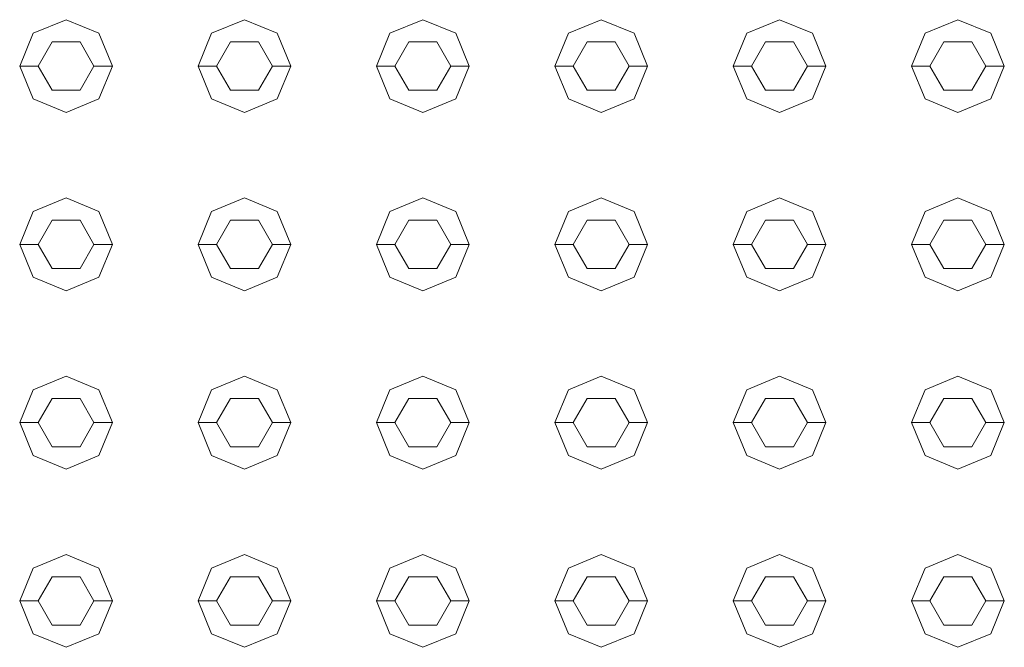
# Model space of a CAD drawing. Header units: millimetres. Extents: x 321 to 585, y -277 to 9.
# Tile 890 of 1056: x 350.289 to 350.819, y -15.478 to -15.14. Entities that reach past the tile are written whole.
import ezdxf

# ---------------------------------------------------------------- set-up
doc = ezdxf.new("R2010")
doc.units = ezdxf.units.MM
doc.header["$MEASUREMENT"] = 0
doc.layers.add('IFC-Elemento construtivo genérico-Contorno', color=253, linetype='Continuous', lineweight=5)

msp = doc.modelspace()

# ---------------------------------------------------------------- linework, layer by layer
at = {"layer": 'IFC-Elemento construtivo genérico-Contorno', "lineweight": 5}
for p, q in [((350.29653, -15.14768), (350.31421, -15.14035)), ((350.29653, -15.14768), (350.31421, -15.14035)), ((350.31421, -15.14035), (350.33189, -15.14768)), ((350.31421, -15.14035), (350.33189, -15.14768)), ((350.39254, -15.14768), (350.41021, -15.14035)), ((350.39254, -15.14768), (350.41021, -15.14035)), ((350.41021, -15.14035), (350.42789, -15.14768)), ((350.41021, -15.14035), (350.42789, -15.14768)), ((350.48853, -15.14768), (350.50621, -15.14035)), ((350.48853, -15.14768), (350.50621, -15.14035)), ((350.50621, -15.14035), (350.52389, -15.14768)), ((350.50621, -15.14035), (350.52389, -15.14768)), ((350.58454, -15.14768), (350.60221, -15.14035)), ((350.58454, -15.14768), (350.60221, -15.14035)), ((350.60221, -15.14035), (350.61989, -15.14768)), ((350.60221, -15.14035), (350.61989, -15.14768)), ((350.68054, -15.14768), (350.69821, -15.14035)), ((350.68054, -15.14768), (350.69821, -15.14035)), ((350.69821, -15.14035), (350.71589, -15.14768)), ((350.69821, -15.14035), (350.71589, -15.14768)), ((350.77653, -15.14768), (350.79421, -15.14035)), ((350.77653, -15.14768), (350.79421, -15.14035)), ((350.79421, -15.14035), (350.81189, -15.14768)), ((350.79421, -15.14035), (350.81189, -15.14768)), ((350.28921, -15.16535), (350.29653, -15.14768)), ((350.28921, -15.16535), (350.29653, -15.14768)), ((350.29921, -15.16535), (350.30671, -15.15237)), ((350.29921, -15.16535), (350.30671, -15.15237)), ((350.30671, -15.15237), (350.32171, -15.15237)), ((350.30671, -15.15237), (350.32171, -15.15237)), ((350.32171, -15.15237), (350.32921, -15.16535)), ((350.32171, -15.15237), (350.32921, -15.16535)), ((350.33189, -15.14768), (350.33921, -15.16535)), ((350.33189, -15.14768), (350.33921, -15.16535)), ((350.38521, -15.16535), (350.39254, -15.14768)), ((350.38521, -15.16535), (350.39254, -15.14768)), ((350.39521, -15.16535), (350.40271, -15.15237)), ((350.39521, -15.16535), (350.40271, -15.15237)), ((350.40271, -15.15237), (350.41771, -15.15237)), ((350.40271, -15.15237), (350.41771, -15.15237)), ((350.41771, -15.15237), (350.42521, -15.16535)), ((350.41771, -15.15237), (350.42521, -15.16535)), ((350.42789, -15.14768), (350.43521, -15.16535)), ((350.42789, -15.14768), (350.43521, -15.16535)), ((350.48121, -15.16535), (350.48853, -15.14768)), ((350.48121, -15.16535), (350.48853, -15.14768)), ((350.49121, -15.16535), (350.49871, -15.15237)), ((350.49121, -15.16535), (350.49871, -15.15237)), ((350.49871, -15.15237), (350.51371, -15.15237)), ((350.49871, -15.15237), (350.51371, -15.15237)), ((350.51371, -15.15237), (350.52121, -15.16535)), ((350.51371, -15.15237), (350.52121, -15.16535)), ((350.52389, -15.14768), (350.53121, -15.16535)), ((350.52389, -15.14768), (350.53121, -15.16535)), ((350.57721, -15.16535), (350.58454, -15.14768)), ((350.57721, -15.16535), (350.58454, -15.14768)), ((350.58721, -15.16535), (350.59471, -15.15237)), ((350.58721, -15.16535), (350.59471, -15.15237)), ((350.59471, -15.15237), (350.60971, -15.15237)), ((350.59471, -15.15237), (350.60971, -15.15237)), ((350.60971, -15.15237), (350.61721, -15.16535)), ((350.60971, -15.15237), (350.61721, -15.16535)), ((350.61989, -15.14768), (350.62721, -15.16535)), ((350.61989, -15.14768), (350.62721, -15.16535)), ((350.67321, -15.16535), (350.68054, -15.14768)), ((350.67321, -15.16535), (350.68054, -15.14768)), ((350.68321, -15.16535), (350.69071, -15.15237)), ((350.68321, -15.16535), (350.69071, -15.15237)), ((350.69071, -15.15237), (350.70571, -15.15237)), ((350.69071, -15.15237), (350.70571, -15.15237)), ((350.70571, -15.15237), (350.71321, -15.16535)), ((350.70571, -15.15237), (350.71321, -15.16535)), ((350.71589, -15.14768), (350.72321, -15.16535)), ((350.71589, -15.14768), (350.72321, -15.16535)), ((350.76921, -15.16535), (350.77653, -15.14768)), ((350.76921, -15.16535), (350.77653, -15.14768)), ((350.77921, -15.16535), (350.78671, -15.15237)), ((350.77921, -15.16535), (350.78671, -15.15237)), ((350.78671, -15.15237), (350.80171, -15.15237)), ((350.78671, -15.15237), (350.80171, -15.15237)), ((350.80171, -15.15237), (350.80921, -15.16535)), ((350.80171, -15.15237), (350.80921, -15.16535)), ((350.81189, -15.14768), (350.81921, -15.16535)), ((350.81189, -15.14768), (350.81921, -15.16535)), ((350.28921, -15.16535), (350.29921, -15.16535)), ((350.28921, -15.16535), (350.29653, -15.18303)), ((350.28921, -15.16535), (350.29921, -15.16535)), ((350.28921, -15.16535), (350.29653, -15.18303)), ((350.29921, -15.16535), (350.30671, -15.17834)), ((350.29921, -15.16535), (350.30671, -15.17834)), ((350.32171, -15.17834), (350.32921, -15.16535)), ((350.32171, -15.17834), (350.32921, -15.16535)), ((350.32921, -15.16535), (350.33921, -15.16535)), ((350.32921, -15.16535), (350.33921, -15.16535)), ((350.33189, -15.18303), (350.33921, -15.16535)), ((350.33189, -15.18303), (350.33921, -15.16535)), ((350.38521, -15.16535), (350.39521, -15.16535)), ((350.38521, -15.16535), (350.39254, -15.18303)), ((350.38521, -15.16535), (350.39521, -15.16535)), ((350.38521, -15.16535), (350.39254, -15.18303)), ((350.39521, -15.16535), (350.40271, -15.17834)), ((350.39521, -15.16535), (350.40271, -15.17834)), ((350.41771, -15.17834), (350.42521, -15.16535)), ((350.41771, -15.17834), (350.42521, -15.16535)), ((350.42521, -15.16535), (350.43521, -15.16535)), ((350.42521, -15.16535), (350.43521, -15.16535)), ((350.42789, -15.18303), (350.43521, -15.16535)), ((350.42789, -15.18303), (350.43521, -15.16535)), ((350.48121, -15.16535), (350.49121, -15.16535)), ((350.48121, -15.16535), (350.48853, -15.18303)), ((350.48121, -15.16535), (350.49121, -15.16535)), ((350.48121, -15.16535), (350.48853, -15.18303)), ((350.49121, -15.16535), (350.49871, -15.17834)), ((350.49121, -15.16535), (350.49871, -15.17834)), ((350.51371, -15.17834), (350.52121, -15.16535)), ((350.51371, -15.17834), (350.52121, -15.16535)), ((350.52121, -15.16535), (350.53121, -15.16535)), ((350.52121, -15.16535), (350.53121, -15.16535)), ((350.52389, -15.18303), (350.53121, -15.16535)), ((350.52389, -15.18303), (350.53121, -15.16535)), ((350.57721, -15.16535), (350.58721, -15.16535)), ((350.57721, -15.16535), (350.58454, -15.18303)), ((350.57721, -15.16535), (350.58721, -15.16535)), ((350.57721, -15.16535), (350.58454, -15.18303)), ((350.58721, -15.16535), (350.59471, -15.17834)), ((350.58721, -15.16535), (350.59471, -15.17834)), ((350.60971, -15.17834), (350.61721, -15.16535)), ((350.60971, -15.17834), (350.61721, -15.16535)), ((350.61721, -15.16535), (350.62721, -15.16535)), ((350.61721, -15.16535), (350.62721, -15.16535)), ((350.61989, -15.18303), (350.62721, -15.16535)), ((350.61989, -15.18303), (350.62721, -15.16535)), ((350.67321, -15.16535), (350.68321, -15.16535)), ((350.67321, -15.16535), (350.68054, -15.18303)), ((350.67321, -15.16535), (350.68321, -15.16535)), ((350.67321, -15.16535), (350.68054, -15.18303)), ((350.68321, -15.16535), (350.69071, -15.17834)), ((350.68321, -15.16535), (350.69071, -15.17834)), ((350.70571, -15.17834), (350.71321, -15.16535)), ((350.70571, -15.17834), (350.71321, -15.16535)), ((350.71321, -15.16535), (350.72321, -15.16535)), ((350.71321, -15.16535), (350.72321, -15.16535)), ((350.71589, -15.18303), (350.72321, -15.16535)), ((350.71589, -15.18303), (350.72321, -15.16535)), ((350.76921, -15.16535), (350.77921, -15.16535)), ((350.76921, -15.16535), (350.77653, -15.18303)), ((350.76921, -15.16535), (350.77921, -15.16535)), ((350.76921, -15.16535), (350.77653, -15.18303)), ((350.77921, -15.16535), (350.78671, -15.17834)), ((350.77921, -15.16535), (350.78671, -15.17834)), ((350.80171, -15.17834), (350.80921, -15.16535)), ((350.80171, -15.17834), (350.80921, -15.16535)), ((350.80921, -15.16535), (350.81921, -15.16535)), ((350.80921, -15.16535), (350.81921, -15.16535)), ((350.81189, -15.18303), (350.81921, -15.16535)), ((350.81189, -15.18303), (350.81921, -15.16535)), ((350.30671, -15.17834), (350.32171, -15.17834)), ((350.30671, -15.17834), (350.32171, -15.17834)), ((350.40271, -15.17834), (350.41771, -15.17834)), ((350.40271, -15.17834), (350.41771, -15.17834)), ((350.49871, -15.17834), (350.51371, -15.17834)), ((350.49871, -15.17834), (350.51371, -15.17834)), ((350.59471, -15.17834), (350.60971, -15.17834)), ((350.59471, -15.17834), (350.60971, -15.17834)), ((350.69071, -15.17834), (350.70571, -15.17834)), ((350.69071, -15.17834), (350.70571, -15.17834)), ((350.78671, -15.17834), (350.80171, -15.17834)), ((350.78671, -15.17834), (350.80171, -15.17834)), ((350.29653, -15.18303), (350.31421, -15.19035)), ((350.29653, -15.18303), (350.31421, -15.19035)), ((350.31421, -15.19035), (350.33189, -15.18303)), ((350.31421, -15.19035), (350.33189, -15.18303)), ((350.39254, -15.18303), (350.41021, -15.19035)), ((350.39254, -15.18303), (350.41021, -15.19035)), ((350.41021, -15.19035), (350.42789, -15.18303)), ((350.41021, -15.19035), (350.42789, -15.18303)), ((350.48853, -15.18303), (350.50621, -15.19035)), ((350.48853, -15.18303), (350.50621, -15.19035)), ((350.50621, -15.19035), (350.52389, -15.18303)), ((350.50621, -15.19035), (350.52389, -15.18303)), ((350.58454, -15.18303), (350.60221, -15.19035)), ((350.58454, -15.18303), (350.60221, -15.19035)), ((350.60221, -15.19035), (350.61989, -15.18303)), ((350.60221, -15.19035), (350.61989, -15.18303)), ((350.68054, -15.18303), (350.69821, -15.19035)), ((350.68054, -15.18303), (350.69821, -15.19035)), ((350.69821, -15.19035), (350.71589, -15.18303)), ((350.69821, -15.19035), (350.71589, -15.18303)), ((350.77653, -15.18303), (350.79421, -15.19035)), ((350.77653, -15.18303), (350.79421, -15.19035)), ((350.79421, -15.19035), (350.81189, -15.18303)), ((350.79421, -15.19035), (350.81189, -15.18303)), ((350.29653, -15.24367), (350.31421, -15.23636)), ((350.29653, -15.24367), (350.31421, -15.23636)), ((350.31421, -15.23636), (350.33189, -15.24367)), ((350.31421, -15.23636), (350.33189, -15.24367)), ((350.39254, -15.24367), (350.41021, -15.23636)), ((350.39254, -15.24367), (350.41021, -15.23636)), ((350.41021, -15.23636), (350.42789, -15.24367)), ((350.41021, -15.23636), (350.42789, -15.24367)), ((350.48853, -15.24367), (350.50621, -15.23636)), ((350.48853, -15.24367), (350.50621, -15.23636)), ((350.50621, -15.23636), (350.52389, -15.24367)), ((350.50621, -15.23636), (350.52389, -15.24367)), ((350.58454, -15.24367), (350.60221, -15.23636)), ((350.58454, -15.24367), (350.60221, -15.23636)), ((350.60221, -15.23636), (350.61989, -15.24367)), ((350.60221, -15.23636), (350.61989, -15.24367)), ((350.68054, -15.24367), (350.69821, -15.23636)), ((350.68054, -15.24367), (350.69821, -15.23636)), ((350.69821, -15.23636), (350.71589, -15.24367)), ((350.69821, -15.23636), (350.71589, -15.24367)), ((350.77653, -15.24367), (350.79421, -15.23636)), ((350.77653, -15.24367), (350.79421, -15.23636)), ((350.79421, -15.23636), (350.81189, -15.24367)), ((350.79421, -15.23636), (350.81189, -15.24367)), ((350.28921, -15.26136), (350.29653, -15.24367)), ((350.28921, -15.26136), (350.29653, -15.24367)), ((350.33189, -15.24367), (350.33921, -15.26136)), ((350.33189, -15.24367), (350.33921, -15.26136)), ((350.38521, -15.26136), (350.39254, -15.24367)), ((350.38521, -15.26136), (350.39254, -15.24367)), ((350.42789, -15.24367), (350.43521, -15.26136)), ((350.42789, -15.24367), (350.43521, -15.26136)), ((350.48121, -15.26136), (350.48853, -15.24367)), ((350.48121, -15.26136), (350.48853, -15.24367)), ((350.52389, -15.24367), (350.53121, -15.26136)), ((350.52389, -15.24367), (350.53121, -15.26136)), ((350.57721, -15.26136), (350.58454, -15.24367)), ((350.57721, -15.26136), (350.58454, -15.24367)), ((350.61989, -15.24367), (350.62721, -15.26136)), ((350.61989, -15.24367), (350.62721, -15.26136)), ((350.67321, -15.26136), (350.68054, -15.24367)), ((350.67321, -15.26136), (350.68054, -15.24367)), ((350.71589, -15.24367), (350.72321, -15.26136)), ((350.71589, -15.24367), (350.72321, -15.26136)), ((350.76921, -15.26136), (350.77653, -15.24367)), ((350.76921, -15.26136), (350.77653, -15.24367)), ((350.81189, -15.24367), (350.81921, -15.26136)), ((350.81189, -15.24367), (350.81921, -15.26136)), ((350.29921, -15.26136), (350.30671, -15.24836)), ((350.29921, -15.26136), (350.30671, -15.24836)), ((350.30671, -15.24836), (350.32171, -15.24836)), ((350.30671, -15.24836), (350.32171, -15.24836)), ((350.32171, -15.24836), (350.32921, -15.26136)), ((350.32171, -15.24836), (350.32921, -15.26136)), ((350.39521, -15.26136), (350.40271, -15.24836)), ((350.39521, -15.26136), (350.40271, -15.24836)), ((350.40271, -15.24836), (350.41771, -15.24836)), ((350.40271, -15.24836), (350.41771, -15.24836)), ((350.41771, -15.24836), (350.42521, -15.26136)), ((350.41771, -15.24836), (350.42521, -15.26136)), ((350.49121, -15.26136), (350.49871, -15.24836)), ((350.49121, -15.26136), (350.49871, -15.24836)), ((350.49871, -15.24836), (350.51371, -15.24836)), ((350.49871, -15.24836), (350.51371, -15.24836)), ((350.51371, -15.24836), (350.52121, -15.26136)), ((350.51371, -15.24836), (350.52121, -15.26136)), ((350.58721, -15.26136), (350.59471, -15.24836)), ((350.58721, -15.26136), (350.59471, -15.24836)), ((350.59471, -15.24836), (350.60971, -15.24836)), ((350.59471, -15.24836), (350.60971, -15.24836)), ((350.60971, -15.24836), (350.61721, -15.26136)), ((350.60971, -15.24836), (350.61721, -15.26136)), ((350.68321, -15.26136), (350.69071, -15.24836)), ((350.68321, -15.26136), (350.69071, -15.24836)), ((350.69071, -15.24836), (350.70571, -15.24836)), ((350.69071, -15.24836), (350.70571, -15.24836)), ((350.70571, -15.24836), (350.71321, -15.26136)), ((350.70571, -15.24836), (350.71321, -15.26136)), ((350.77921, -15.26136), (350.78671, -15.24836)), ((350.77921, -15.26136), (350.78671, -15.24836)), ((350.78671, -15.24836), (350.80171, -15.24836)), ((350.78671, -15.24836), (350.80171, -15.24836)), ((350.80171, -15.24836), (350.80921, -15.26136)), ((350.80171, -15.24836), (350.80921, -15.26136)), ((350.28921, -15.26136), (350.29921, -15.26136)), ((350.28921, -15.26136), (350.29653, -15.27904)), ((350.28921, -15.26136), (350.29921, -15.26136)), ((350.28921, -15.26136), (350.29653, -15.27904)), ((350.29921, -15.26136), (350.30671, -15.27435)), ((350.29921, -15.26136), (350.30671, -15.27435)), ((350.32171, -15.27435), (350.32921, -15.26136)), ((350.32171, -15.27435), (350.32921, -15.26136)), ((350.32921, -15.26136), (350.33921, -15.26136)), ((350.32921, -15.26136), (350.33921, -15.26136)), ((350.33189, -15.27904), (350.33921, -15.26136)), ((350.33189, -15.27904), (350.33921, -15.26136)), ((350.38521, -15.26136), (350.39521, -15.26136)), ((350.38521, -15.26136), (350.39254, -15.27904)), ((350.38521, -15.26136), (350.39521, -15.26136)), ((350.38521, -15.26136), (350.39254, -15.27904)), ((350.39521, -15.26136), (350.40271, -15.27435)), ((350.39521, -15.26136), (350.40271, -15.27435)), ((350.41771, -15.27435), (350.42521, -15.26136)), ((350.41771, -15.27435), (350.42521, -15.26136)), ((350.42521, -15.26136), (350.43521, -15.26136)), ((350.42521, -15.26136), (350.43521, -15.26136)), ((350.42789, -15.27904), (350.43521, -15.26136)), ((350.42789, -15.27904), (350.43521, -15.26136)), ((350.48121, -15.26136), (350.49121, -15.26136)), ((350.48121, -15.26136), (350.48853, -15.27904)), ((350.48121, -15.26136), (350.49121, -15.26136)), ((350.48121, -15.26136), (350.48853, -15.27904)), ((350.49121, -15.26136), (350.49871, -15.27435)), ((350.49121, -15.26136), (350.49871, -15.27435)), ((350.51371, -15.27435), (350.52121, -15.26136)), ((350.51371, -15.27435), (350.52121, -15.26136)), ((350.52121, -15.26136), (350.53121, -15.26136)), ((350.52121, -15.26136), (350.53121, -15.26136)), ((350.52389, -15.27904), (350.53121, -15.26136)), ((350.52389, -15.27904), (350.53121, -15.26136)), ((350.57721, -15.26136), (350.58721, -15.26136)), ((350.57721, -15.26136), (350.58454, -15.27904)), ((350.57721, -15.26136), (350.58721, -15.26136)), ((350.57721, -15.26136), (350.58454, -15.27904)), ((350.58721, -15.26136), (350.59471, -15.27435)), ((350.58721, -15.26136), (350.59471, -15.27435)), ((350.60971, -15.27435), (350.61721, -15.26136)), ((350.60971, -15.27435), (350.61721, -15.26136)), ((350.61721, -15.26136), (350.62721, -15.26136)), ((350.61721, -15.26136), (350.62721, -15.26136)), ((350.61989, -15.27904), (350.62721, -15.26136)), ((350.61989, -15.27904), (350.62721, -15.26136)), ((350.67321, -15.26136), (350.68321, -15.26136)), ((350.67321, -15.26136), (350.68054, -15.27904)), ((350.67321, -15.26136), (350.68321, -15.26136)), ((350.67321, -15.26136), (350.68054, -15.27904)), ((350.68321, -15.26136), (350.69071, -15.27435)), ((350.68321, -15.26136), (350.69071, -15.27435)), ((350.70571, -15.27435), (350.71321, -15.26136)), ((350.70571, -15.27435), (350.71321, -15.26136)), ((350.71321, -15.26136), (350.72321, -15.26136)), ((350.71321, -15.26136), (350.72321, -15.26136)), ((350.71589, -15.27904), (350.72321, -15.26136)), ((350.71589, -15.27904), (350.72321, -15.26136)), ((350.76921, -15.26136), (350.77921, -15.26136)), ((350.76921, -15.26136), (350.77653, -15.27904)), ((350.76921, -15.26136), (350.77921, -15.26136)), ((350.76921, -15.26136), (350.77653, -15.27904)), ((350.77921, -15.26136), (350.78671, -15.27435)), ((350.77921, -15.26136), (350.78671, -15.27435)), ((350.80171, -15.27435), (350.80921, -15.26136)), ((350.80171, -15.27435), (350.80921, -15.26136)), ((350.80921, -15.26136), (350.81921, -15.26136)), ((350.80921, -15.26136), (350.81921, -15.26136)), ((350.81189, -15.27904), (350.81921, -15.26136)), ((350.81189, -15.27904), (350.81921, -15.26136)), ((350.30671, -15.27435), (350.32171, -15.27435)), ((350.30671, -15.27435), (350.32171, -15.27435)), ((350.40271, -15.27435), (350.41771, -15.27435)), ((350.40271, -15.27435), (350.41771, -15.27435)), ((350.49871, -15.27435), (350.51371, -15.27435)), ((350.49871, -15.27435), (350.51371, -15.27435)), ((350.59471, -15.27435), (350.60971, -15.27435)), ((350.59471, -15.27435), (350.60971, -15.27435)), ((350.69071, -15.27435), (350.70571, -15.27435)), ((350.69071, -15.27435), (350.70571, -15.27435)), ((350.78671, -15.27435), (350.80171, -15.27435)), ((350.78671, -15.27435), (350.80171, -15.27435)), ((350.29653, -15.27904), (350.31421, -15.28636)), ((350.29653, -15.27904), (350.31421, -15.28636)), ((350.31421, -15.28636), (350.33189, -15.27904)), ((350.31421, -15.28636), (350.33189, -15.27904)), ((350.39254, -15.27904), (350.41021, -15.28636)), ((350.39254, -15.27904), (350.41021, -15.28636)), ((350.41021, -15.28636), (350.42789, -15.27904)), ((350.41021, -15.28636), (350.42789, -15.27904)), ((350.48853, -15.27904), (350.50621, -15.28636)), ((350.48853, -15.27904), (350.50621, -15.28636)), ((350.50621, -15.28636), (350.52389, -15.27904)), ((350.50621, -15.28636), (350.52389, -15.27904)), ((350.58454, -15.27904), (350.60221, -15.28636)), ((350.58454, -15.27904), (350.60221, -15.28636)), ((350.60221, -15.28636), (350.61989, -15.27904)), ((350.60221, -15.28636), (350.61989, -15.27904)), ((350.68054, -15.27904), (350.69821, -15.28636)), ((350.68054, -15.27904), (350.69821, -15.28636)), ((350.69821, -15.28636), (350.71589, -15.27904)), ((350.69821, -15.28636), (350.71589, -15.27904)), ((350.77653, -15.27904), (350.79421, -15.28636)), ((350.77653, -15.27904), (350.79421, -15.28636)), ((350.79421, -15.28636), (350.81189, -15.27904)), ((350.79421, -15.28636), (350.81189, -15.27904)), ((350.29653, -15.33968), (350.31421, -15.33236)), ((350.29653, -15.33968), (350.31421, -15.33236)), ((350.31421, -15.33236), (350.33189, -15.33968)), ((350.31421, -15.33236), (350.33189, -15.33968)), ((350.39254, -15.33968), (350.41021, -15.33236)), ((350.39254, -15.33968), (350.41021, -15.33236)), ((350.41021, -15.33236), (350.42789, -15.33968)), ((350.41021, -15.33236), (350.42789, -15.33968)), ((350.48853, -15.33968), (350.50621, -15.33236)), ((350.48853, -15.33968), (350.50621, -15.33236)), ((350.50621, -15.33236), (350.52389, -15.33968)), ((350.50621, -15.33236), (350.52389, -15.33968)), ((350.58454, -15.33968), (350.60221, -15.33236)), ((350.58454, -15.33968), (350.60221, -15.33236)), ((350.60221, -15.33236), (350.61989, -15.33968)), ((350.60221, -15.33236), (350.61989, -15.33968)), ((350.68054, -15.33968), (350.69821, -15.33236)), ((350.68054, -15.33968), (350.69821, -15.33236)), ((350.69821, -15.33236), (350.71589, -15.33968)), ((350.69821, -15.33236), (350.71589, -15.33968)), ((350.77653, -15.33968), (350.79421, -15.33236)), ((350.77653, -15.33968), (350.79421, -15.33236)), ((350.79421, -15.33236), (350.81189, -15.33968)), ((350.79421, -15.33236), (350.81189, -15.33968)), ((350.28921, -15.35736), (350.29653, -15.33968)), ((350.28921, -15.35736), (350.29653, -15.33968)), ((350.33189, -15.33968), (350.33921, -15.35736)), ((350.33189, -15.33968), (350.33921, -15.35736)), ((350.38521, -15.35736), (350.39254, -15.33968)), ((350.38521, -15.35736), (350.39254, -15.33968)), ((350.42789, -15.33968), (350.43521, -15.35736)), ((350.42789, -15.33968), (350.43521, -15.35736)), ((350.48121, -15.35736), (350.48853, -15.33968)), ((350.48121, -15.35736), (350.48853, -15.33968)), ((350.52389, -15.33968), (350.53121, -15.35736)), ((350.52389, -15.33968), (350.53121, -15.35736)), ((350.57721, -15.35736), (350.58454, -15.33968)), ((350.57721, -15.35736), (350.58454, -15.33968)), ((350.61989, -15.33968), (350.62721, -15.35736)), ((350.61989, -15.33968), (350.62721, -15.35736)), ((350.67321, -15.35736), (350.68054, -15.33968)), ((350.67321, -15.35736), (350.68054, -15.33968)), ((350.71589, -15.33968), (350.72321, -15.35736)), ((350.71589, -15.33968), (350.72321, -15.35736)), ((350.76921, -15.35736), (350.77653, -15.33968)), ((350.76921, -15.35736), (350.77653, -15.33968)), ((350.81189, -15.33968), (350.81921, -15.35736)), ((350.81189, -15.33968), (350.81921, -15.35736)), ((350.29921, -15.35736), (350.30671, -15.34437)), ((350.29921, -15.35736), (350.30671, -15.34437)), ((350.30671, -15.34437), (350.32171, -15.34437)), ((350.30671, -15.34437), (350.32171, -15.34437)), ((350.32171, -15.34437), (350.32921, -15.35736)), ((350.32171, -15.34437), (350.32921, -15.35736)), ((350.39521, -15.35736), (350.40271, -15.34437)), ((350.39521, -15.35736), (350.40271, -15.34437)), ((350.40271, -15.34437), (350.41771, -15.34437)), ((350.40271, -15.34437), (350.41771, -15.34437)), ((350.41771, -15.34437), (350.42521, -15.35736)), ((350.41771, -15.34437), (350.42521, -15.35736)), ((350.49121, -15.35736), (350.49871, -15.34437)), ((350.49121, -15.35736), (350.49871, -15.34437)), ((350.49871, -15.34437), (350.51371, -15.34437)), ((350.49871, -15.34437), (350.51371, -15.34437)), ((350.51371, -15.34437), (350.52121, -15.35736)), ((350.51371, -15.34437), (350.52121, -15.35736)), ((350.58721, -15.35736), (350.59471, -15.34437)), ((350.58721, -15.35736), (350.59471, -15.34437)), ((350.59471, -15.34437), (350.60971, -15.34437)), ((350.59471, -15.34437), (350.60971, -15.34437)), ((350.60971, -15.34437), (350.61721, -15.35736)), ((350.60971, -15.34437), (350.61721, -15.35736)), ((350.68321, -15.35736), (350.69071, -15.34437)), ((350.68321, -15.35736), (350.69071, -15.34437)), ((350.69071, -15.34437), (350.70571, -15.34437)), ((350.69071, -15.34437), (350.70571, -15.34437)), ((350.70571, -15.34437), (350.71321, -15.35736)), ((350.70571, -15.34437), (350.71321, -15.35736)), ((350.77921, -15.35736), (350.78671, -15.34437)), ((350.77921, -15.35736), (350.78671, -15.34437)), ((350.78671, -15.34437), (350.80171, -15.34437)), ((350.78671, -15.34437), (350.80171, -15.34437)), ((350.80171, -15.34437), (350.80921, -15.35736)), ((350.80171, -15.34437), (350.80921, -15.35736)), ((350.28921, -15.35736), (350.29921, -15.35736)), ((350.28921, -15.35736), (350.29653, -15.37503)), ((350.28921, -15.35736), (350.29921, -15.35736)), ((350.28921, -15.35736), (350.29653, -15.37503)), ((350.29921, -15.35736), (350.30671, -15.37034)), ((350.29921, -15.35736), (350.30671, -15.37034)), ((350.32171, -15.37034), (350.32921, -15.35736)), ((350.32171, -15.37034), (350.32921, -15.35736)), ((350.32921, -15.35736), (350.33921, -15.35736)), ((350.32921, -15.35736), (350.33921, -15.35736)), ((350.33189, -15.37503), (350.33921, -15.35736)), ((350.33189, -15.37503), (350.33921, -15.35736)), ((350.38521, -15.35736), (350.39521, -15.35736)), ((350.38521, -15.35736), (350.39254, -15.37503)), ((350.38521, -15.35736), (350.39521, -15.35736)), ((350.38521, -15.35736), (350.39254, -15.37503)), ((350.39521, -15.35736), (350.40271, -15.37034)), ((350.39521, -15.35736), (350.40271, -15.37034)), ((350.41771, -15.37034), (350.42521, -15.35736)), ((350.41771, -15.37034), (350.42521, -15.35736)), ((350.42521, -15.35736), (350.43521, -15.35736)), ((350.42521, -15.35736), (350.43521, -15.35736)), ((350.42789, -15.37503), (350.43521, -15.35736)), ((350.42789, -15.37503), (350.43521, -15.35736)), ((350.48121, -15.35736), (350.49121, -15.35736)), ((350.48121, -15.35736), (350.48853, -15.37503)), ((350.48121, -15.35736), (350.49121, -15.35736)), ((350.48121, -15.35736), (350.48853, -15.37503)), ((350.49121, -15.35736), (350.49871, -15.37034)), ((350.49121, -15.35736), (350.49871, -15.37034)), ((350.51371, -15.37034), (350.52121, -15.35736)), ((350.51371, -15.37034), (350.52121, -15.35736)), ((350.52121, -15.35736), (350.53121, -15.35736)), ((350.52121, -15.35736), (350.53121, -15.35736)), ((350.52389, -15.37503), (350.53121, -15.35736)), ((350.52389, -15.37503), (350.53121, -15.35736)), ((350.57721, -15.35736), (350.58721, -15.35736)), ((350.57721, -15.35736), (350.58454, -15.37503)), ((350.57721, -15.35736), (350.58721, -15.35736)), ((350.57721, -15.35736), (350.58454, -15.37503)), ((350.58721, -15.35736), (350.59471, -15.37034)), ((350.58721, -15.35736), (350.59471, -15.37034)), ((350.60971, -15.37034), (350.61721, -15.35736)), ((350.60971, -15.37034), (350.61721, -15.35736)), ((350.61721, -15.35736), (350.62721, -15.35736)), ((350.61721, -15.35736), (350.62721, -15.35736)), ((350.61989, -15.37503), (350.62721, -15.35736)), ((350.61989, -15.37503), (350.62721, -15.35736)), ((350.67321, -15.35736), (350.68321, -15.35736)), ((350.67321, -15.35736), (350.68054, -15.37503)), ((350.67321, -15.35736), (350.68321, -15.35736)), ((350.67321, -15.35736), (350.68054, -15.37503)), ((350.68321, -15.35736), (350.69071, -15.37034)), ((350.68321, -15.35736), (350.69071, -15.37034)), ((350.70571, -15.37034), (350.71321, -15.35736)), ((350.70571, -15.37034), (350.71321, -15.35736)), ((350.71321, -15.35736), (350.72321, -15.35736)), ((350.71321, -15.35736), (350.72321, -15.35736)), ((350.71589, -15.37503), (350.72321, -15.35736)), ((350.71589, -15.37503), (350.72321, -15.35736)), ((350.76921, -15.35736), (350.77921, -15.35736)), ((350.76921, -15.35736), (350.77653, -15.37503)), ((350.76921, -15.35736), (350.77921, -15.35736)), ((350.76921, -15.35736), (350.77653, -15.37503)), ((350.77921, -15.35736), (350.78671, -15.37034)), ((350.77921, -15.35736), (350.78671, -15.37034)), ((350.80171, -15.37034), (350.80921, -15.35736)), ((350.80171, -15.37034), (350.80921, -15.35736)), ((350.80921, -15.35736), (350.81921, -15.35736)), ((350.80921, -15.35736), (350.81921, -15.35736)), ((350.81189, -15.37503), (350.81921, -15.35736)), ((350.81189, -15.37503), (350.81921, -15.35736)), ((350.29653, -15.37503), (350.31421, -15.38236)), ((350.29653, -15.37503), (350.31421, -15.38236)), ((350.30671, -15.37034), (350.32171, -15.37034)), ((350.30671, -15.37034), (350.32171, -15.37034)), ((350.31421, -15.38236), (350.33189, -15.37503)), ((350.31421, -15.38236), (350.33189, -15.37503)), ((350.39254, -15.37503), (350.41021, -15.38236)), ((350.39254, -15.37503), (350.41021, -15.38236)), ((350.40271, -15.37034), (350.41771, -15.37034)), ((350.40271, -15.37034), (350.41771, -15.37034)), ((350.41021, -15.38236), (350.42789, -15.37503)), ((350.41021, -15.38236), (350.42789, -15.37503)), ((350.48853, -15.37503), (350.50621, -15.38236)), ((350.48853, -15.37503), (350.50621, -15.38236)), ((350.49871, -15.37034), (350.51371, -15.37034)), ((350.49871, -15.37034), (350.51371, -15.37034)), ((350.50621, -15.38236), (350.52389, -15.37503)), ((350.50621, -15.38236), (350.52389, -15.37503)), ((350.58454, -15.37503), (350.60221, -15.38236)), ((350.58454, -15.37503), (350.60221, -15.38236)), ((350.59471, -15.37034), (350.60971, -15.37034)), ((350.59471, -15.37034), (350.60971, -15.37034)), ((350.60221, -15.38236), (350.61989, -15.37503)), ((350.60221, -15.38236), (350.61989, -15.37503)), ((350.68054, -15.37503), (350.69821, -15.38236)), ((350.68054, -15.37503), (350.69821, -15.38236)), ((350.69071, -15.37034), (350.70571, -15.37034)), ((350.69071, -15.37034), (350.70571, -15.37034)), ((350.69821, -15.38236), (350.71589, -15.37503)), ((350.69821, -15.38236), (350.71589, -15.37503)), ((350.77653, -15.37503), (350.79421, -15.38236)), ((350.77653, -15.37503), (350.79421, -15.38236)), ((350.78671, -15.37034), (350.80171, -15.37034)), ((350.78671, -15.37034), (350.80171, -15.37034)), ((350.79421, -15.38236), (350.81189, -15.37503)), ((350.79421, -15.38236), (350.81189, -15.37503)), ((350.29653, -15.43568), (350.31421, -15.42835)), ((350.29653, -15.43568), (350.31421, -15.42835)), ((350.31421, -15.42835), (350.33189, -15.43568)), ((350.31421, -15.42835), (350.33189, -15.43568)), ((350.39254, -15.43568), (350.41021, -15.42835)), ((350.39254, -15.43568), (350.41021, -15.42835)), ((350.41021, -15.42835), (350.42789, -15.43568)), ((350.41021, -15.42835), (350.42789, -15.43568)), ((350.48853, -15.43568), (350.50621, -15.42835)), ((350.48853, -15.43568), (350.50621, -15.42835)), ((350.50621, -15.42835), (350.52389, -15.43568)), ((350.50621, -15.42835), (350.52389, -15.43568)), ((350.58454, -15.43568), (350.60221, -15.42835)), ((350.58454, -15.43568), (350.60221, -15.42835)), ((350.60221, -15.42835), (350.61989, -15.43568)), ((350.60221, -15.42835), (350.61989, -15.43568)), ((350.68054, -15.43568), (350.69821, -15.42835)), ((350.68054, -15.43568), (350.69821, -15.42835)), ((350.69821, -15.42835), (350.71589, -15.43568)), ((350.69821, -15.42835), (350.71589, -15.43568)), ((350.77653, -15.43568), (350.79421, -15.42835)), ((350.77653, -15.43568), (350.79421, -15.42835)), ((350.79421, -15.42835), (350.81189, -15.43568)), ((350.79421, -15.42835), (350.81189, -15.43568)), ((350.28921, -15.45335), (350.29653, -15.43568)), ((350.28921, -15.45335), (350.29653, -15.43568)), ((350.33189, -15.43568), (350.33921, -15.45335)), ((350.33189, -15.43568), (350.33921, -15.45335)), ((350.38521, -15.45335), (350.39254, -15.43568)), ((350.38521, -15.45335), (350.39254, -15.43568)), ((350.42789, -15.43568), (350.43521, -15.45335)), ((350.42789, -15.43568), (350.43521, -15.45335)), ((350.48121, -15.45335), (350.48853, -15.43568)), ((350.48121, -15.45335), (350.48853, -15.43568)), ((350.52389, -15.43568), (350.53121, -15.45335)), ((350.52389, -15.43568), (350.53121, -15.45335)), ((350.57721, -15.45335), (350.58454, -15.43568)), ((350.57721, -15.45335), (350.58454, -15.43568)), ((350.61989, -15.43568), (350.62721, -15.45335)), ((350.61989, -15.43568), (350.62721, -15.45335)), ((350.67321, -15.45335), (350.68054, -15.43568)), ((350.67321, -15.45335), (350.68054, -15.43568)), ((350.71589, -15.43568), (350.72321, -15.45335)), ((350.71589, -15.43568), (350.72321, -15.45335)), ((350.76921, -15.45335), (350.77653, -15.43568)), ((350.76921, -15.45335), (350.77653, -15.43568)), ((350.81189, -15.43568), (350.81921, -15.45335)), ((350.81189, -15.43568), (350.81921, -15.45335)), ((350.29921, -15.45335), (350.30671, -15.44036)), ((350.29921, -15.45335), (350.30671, -15.44036)), ((350.30671, -15.44036), (350.32171, -15.44036)), ((350.30671, -15.44036), (350.32171, -15.44036)), ((350.32171, -15.44036), (350.32921, -15.45335)), ((350.32171, -15.44036), (350.32921, -15.45335)), ((350.39521, -15.45335), (350.40271, -15.44036)), ((350.39521, -15.45335), (350.40271, -15.44036)), ((350.40271, -15.44036), (350.41771, -15.44036)), ((350.40271, -15.44036), (350.41771, -15.44036)), ((350.41771, -15.44036), (350.42521, -15.45335)), ((350.41771, -15.44036), (350.42521, -15.45335)), ((350.49121, -15.45335), (350.49871, -15.44036)), ((350.49121, -15.45335), (350.49871, -15.44036)), ((350.49871, -15.44036), (350.51371, -15.44036)), ((350.49871, -15.44036), (350.51371, -15.44036)), ((350.51371, -15.44036), (350.52121, -15.45335)), ((350.51371, -15.44036), (350.52121, -15.45335)), ((350.58721, -15.45335), (350.59471, -15.44036)), ((350.58721, -15.45335), (350.59471, -15.44036)), ((350.59471, -15.44036), (350.60971, -15.44036)), ((350.59471, -15.44036), (350.60971, -15.44036)), ((350.60971, -15.44036), (350.61721, -15.45335)), ((350.60971, -15.44036), (350.61721, -15.45335)), ((350.68321, -15.45335), (350.69071, -15.44036)), ((350.68321, -15.45335), (350.69071, -15.44036)), ((350.69071, -15.44036), (350.70571, -15.44036)), ((350.69071, -15.44036), (350.70571, -15.44036)), ((350.70571, -15.44036), (350.71321, -15.45335)), ((350.70571, -15.44036), (350.71321, -15.45335)), ((350.77921, -15.45335), (350.78671, -15.44036)), ((350.77921, -15.45335), (350.78671, -15.44036)), ((350.78671, -15.44036), (350.80171, -15.44036)), ((350.78671, -15.44036), (350.80171, -15.44036)), ((350.80171, -15.44036), (350.80921, -15.45335)), ((350.80171, -15.44036), (350.80921, -15.45335)), ((350.28921, -15.45335), (350.29921, -15.45335)), ((350.28921, -15.45335), (350.29653, -15.47104)), ((350.28921, -15.45335), (350.29921, -15.45335)), ((350.28921, -15.45335), (350.29653, -15.47104)), ((350.29921, -15.45335), (350.30671, -15.46635)), ((350.29921, -15.45335), (350.30671, -15.46635)), ((350.32171, -15.46635), (350.32921, -15.45335)), ((350.32171, -15.46635), (350.32921, -15.45335)), ((350.32921, -15.45335), (350.33921, -15.45335)), ((350.32921, -15.45335), (350.33921, -15.45335)), ((350.33189, -15.47104), (350.33921, -15.45335)), ((350.33189, -15.47104), (350.33921, -15.45335)), ((350.38521, -15.45335), (350.39521, -15.45335)), ((350.38521, -15.45335), (350.39254, -15.47104)), ((350.38521, -15.45335), (350.39521, -15.45335)), ((350.38521, -15.45335), (350.39254, -15.47104)), ((350.39521, -15.45335), (350.40271, -15.46635)), ((350.39521, -15.45335), (350.40271, -15.46635)), ((350.41771, -15.46635), (350.42521, -15.45335)), ((350.41771, -15.46635), (350.42521, -15.45335)), ((350.42521, -15.45335), (350.43521, -15.45335)), ((350.42521, -15.45335), (350.43521, -15.45335)), ((350.42789, -15.47104), (350.43521, -15.45335)), ((350.42789, -15.47104), (350.43521, -15.45335)), ((350.48121, -15.45335), (350.49121, -15.45335)), ((350.48121, -15.45335), (350.48853, -15.47104)), ((350.48121, -15.45335), (350.49121, -15.45335)), ((350.48121, -15.45335), (350.48853, -15.47104)), ((350.49121, -15.45335), (350.49871, -15.46635)), ((350.49121, -15.45335), (350.49871, -15.46635)), ((350.51371, -15.46635), (350.52121, -15.45335)), ((350.51371, -15.46635), (350.52121, -15.45335)), ((350.52121, -15.45335), (350.53121, -15.45335)), ((350.52121, -15.45335), (350.53121, -15.45335)), ((350.52389, -15.47104), (350.53121, -15.45335)), ((350.52389, -15.47104), (350.53121, -15.45335)), ((350.57721, -15.45335), (350.58721, -15.45335)), ((350.57721, -15.45335), (350.58454, -15.47104)), ((350.57721, -15.45335), (350.58721, -15.45335)), ((350.57721, -15.45335), (350.58454, -15.47104)), ((350.58721, -15.45335), (350.59471, -15.46635)), ((350.58721, -15.45335), (350.59471, -15.46635)), ((350.60971, -15.46635), (350.61721, -15.45335)), ((350.60971, -15.46635), (350.61721, -15.45335)), ((350.61721, -15.45335), (350.62721, -15.45335)), ((350.61721, -15.45335), (350.62721, -15.45335)), ((350.61989, -15.47104), (350.62721, -15.45335)), ((350.61989, -15.47104), (350.62721, -15.45335)), ((350.67321, -15.45335), (350.68321, -15.45335)), ((350.67321, -15.45335), (350.68054, -15.47104)), ((350.67321, -15.45335), (350.68321, -15.45335)), ((350.67321, -15.45335), (350.68054, -15.47104)), ((350.68321, -15.45335), (350.69071, -15.46635)), ((350.68321, -15.45335), (350.69071, -15.46635)), ((350.70571, -15.46635), (350.71321, -15.45335)), ((350.70571, -15.46635), (350.71321, -15.45335)), ((350.71321, -15.45335), (350.72321, -15.45335)), ((350.71321, -15.45335), (350.72321, -15.45335)), ((350.71589, -15.47104), (350.72321, -15.45335)), ((350.71589, -15.47104), (350.72321, -15.45335)), ((350.76921, -15.45335), (350.77921, -15.45335)), ((350.76921, -15.45335), (350.77653, -15.47104)), ((350.76921, -15.45335), (350.77921, -15.45335)), ((350.76921, -15.45335), (350.77653, -15.47104)), ((350.77921, -15.45335), (350.78671, -15.46635)), ((350.77921, -15.45335), (350.78671, -15.46635)), ((350.80171, -15.46635), (350.80921, -15.45335)), ((350.80171, -15.46635), (350.80921, -15.45335)), ((350.80921, -15.45335), (350.81921, -15.45335)), ((350.80921, -15.45335), (350.81921, -15.45335)), ((350.81189, -15.47104), (350.81921, -15.45335)), ((350.81189, -15.47104), (350.81921, -15.45335)), ((350.30671, -15.46635), (350.32171, -15.46635)), ((350.30671, -15.46635), (350.32171, -15.46635)), ((350.40271, -15.46635), (350.41771, -15.46635)), ((350.40271, -15.46635), (350.41771, -15.46635)), ((350.49871, -15.46635), (350.51371, -15.46635)), ((350.49871, -15.46635), (350.51371, -15.46635)), ((350.59471, -15.46635), (350.60971, -15.46635)), ((350.59471, -15.46635), (350.60971, -15.46635)), ((350.69071, -15.46635), (350.70571, -15.46635)), ((350.69071, -15.46635), (350.70571, -15.46635)), ((350.78671, -15.46635), (350.80171, -15.46635)), ((350.78671, -15.46635), (350.80171, -15.46635)), ((350.29653, -15.47104), (350.31421, -15.47835)), ((350.29653, -15.47104), (350.31421, -15.47835)), ((350.31421, -15.47835), (350.33189, -15.47104)), ((350.31421, -15.47835), (350.33189, -15.47104)), ((350.39254, -15.47104), (350.41021, -15.47835)), ((350.39254, -15.47104), (350.41021, -15.47835)), ((350.41021, -15.47835), (350.42789, -15.47104)), ((350.41021, -15.47835), (350.42789, -15.47104)), ((350.48853, -15.47104), (350.50621, -15.47835)), ((350.48853, -15.47104), (350.50621, -15.47835)), ((350.50621, -15.47835), (350.52389, -15.47104)), ((350.50621, -15.47835), (350.52389, -15.47104)), ((350.58454, -15.47104), (350.60221, -15.47835)), ((350.58454, -15.47104), (350.60221, -15.47835)), ((350.60221, -15.47835), (350.61989, -15.47104)), ((350.60221, -15.47835), (350.61989, -15.47104)), ((350.68054, -15.47104), (350.69821, -15.47835)), ((350.68054, -15.47104), (350.69821, -15.47835)), ((350.69821, -15.47835), (350.71589, -15.47104)), ((350.69821, -15.47835), (350.71589, -15.47104)), ((350.77653, -15.47104), (350.79421, -15.47835)), ((350.77653, -15.47104), (350.79421, -15.47835)), ((350.79421, -15.47835), (350.81189, -15.47104)), ((350.79421, -15.47835), (350.81189, -15.47104))]:
    msp.add_line(p, q, dxfattribs=at)

doc.saveas('drawing.dxf')
